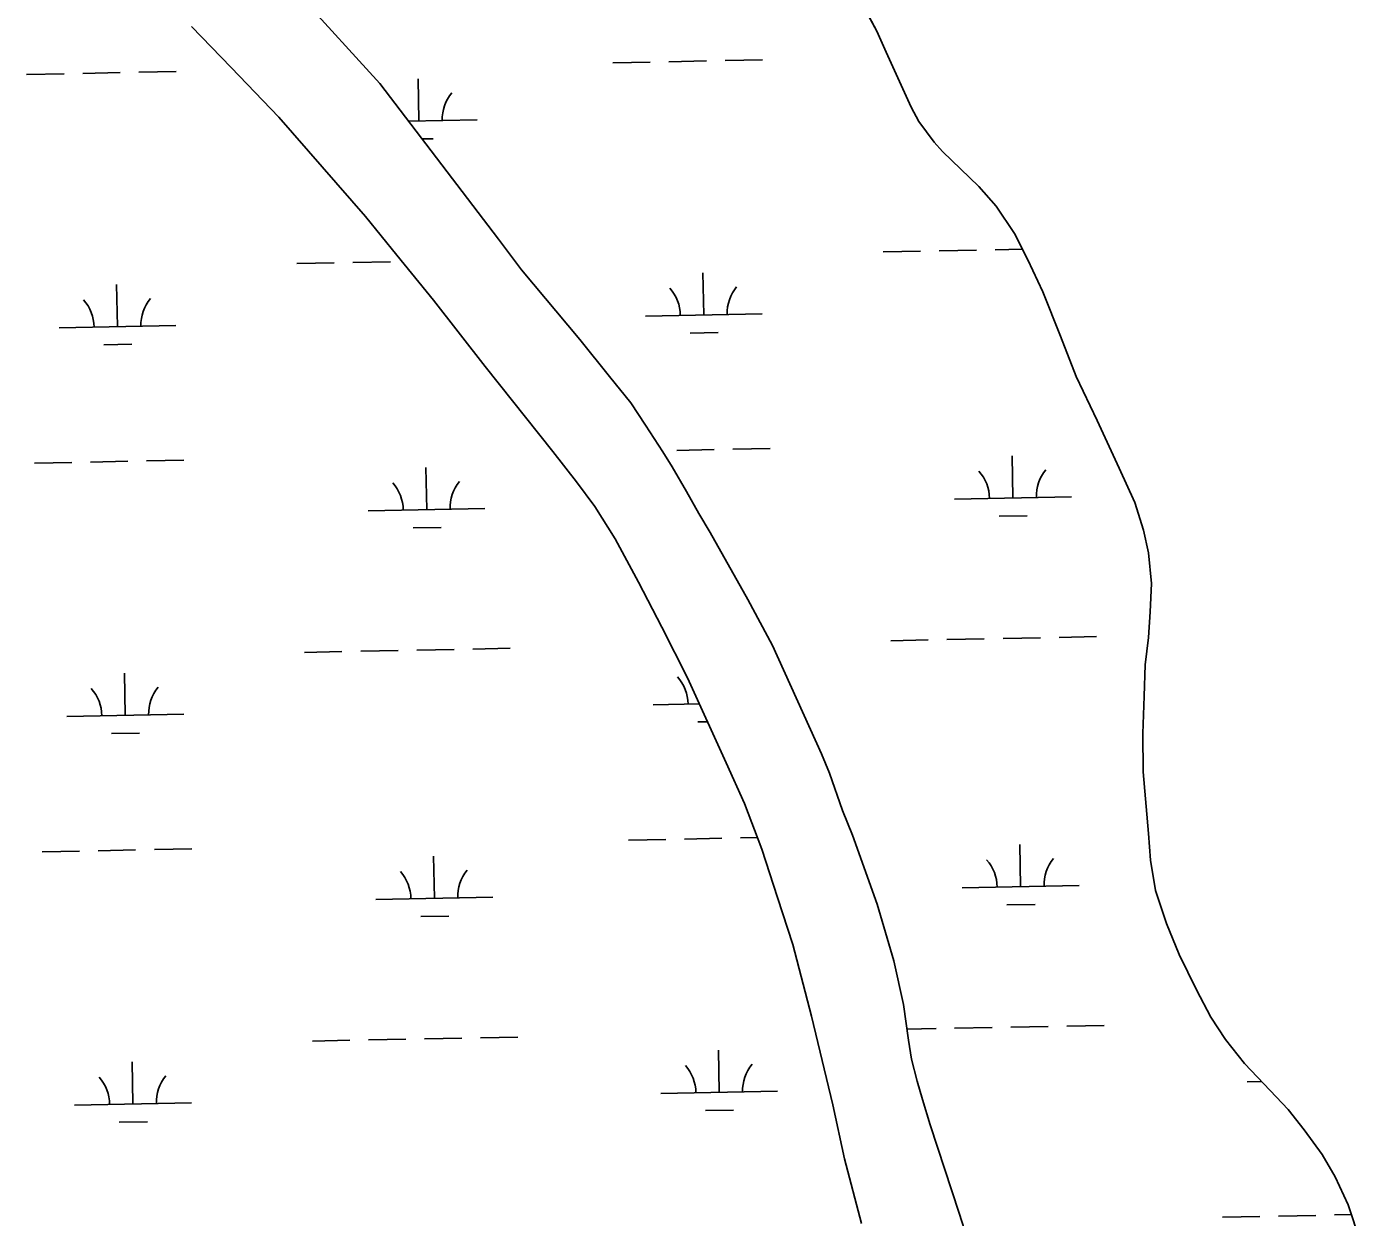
# Model space of a CAD drawing. Extents: x 3989314 to 4027622, y 243956 to 270014.
# Drawn here: x 3994556 to 3995698, y 251274 to 252292 of the extents above; entities that cross this region are included whole.
import ezdxf

# ---------------------------------------------------------------- set-up
doc = ezdxf.new("R2010")
doc.units = 0
doc.layers.add('V-RIVR-EDGE', color=7, linetype='Continuous')
doc.layers.add('V-WETL-SWMP', color=7, linetype='Continuous')

msp = doc.modelspace()

# ---------------------------------------------------------------- linework, layer by layer
at = {"layer": 'V-RIVR-EDGE'}
for points in [[(3995320.1, 252211.4), (3995313.5, 252223.6), (3995292.1, 252270.6), (3995284.2, 252288.7), (3995245.7, 252359.9)], [(3995697.9, 251253.1), (3995687.4, 251284.3), (3995676.3, 251308.2), (3995665.2, 251327.3), (3995649.9, 251348.6), (3995636.1, 251365.9), (3995620.8, 251382.2), (3995598.9, 251405.3), (3995582.6, 251425.8), (3995570.1, 251444.9), (3995557.8, 251468.2), (3995542.8, 251498.5), (3995532, 251525), (3995522.5, 251553.2), (3995518.3, 251579.2), (3995516.6, 251602.1), (3995512, 251654.8), (3995511.7, 251687.6), (3995512.8, 251719.5), (3995513.9, 251746.4), (3995516.6, 251769.7), (3995518.1, 251791.8), (3995519.1, 251816.1), (3995516.6, 251842.1), (3995512.4, 251861.5), (3995504.9, 251885.4), (3995491.6, 251914.7), (3995472.7, 251955.5), (3995454.7, 251993.2), (3995441.4, 252027.7), (3995426.3, 252065.6), (3995413.4, 252093), (3995401.9, 252115.5), (3995386.2, 252138.9), (3995371.4, 252155.7), (3995340.3, 252185.6), (3995333.2, 252193.7), (3995320.1, 252211.4)]]:
    msp.add_lwpolyline(points, dxfattribs=at)
at = {"layer": 'V-WETL-SWMP'}
for p, q in [((3994858.7, 252243.8), (3994746.2, 252367.4)), ((3995245.7, 252359.9), (3995284.2, 252288.7)), ((3994697.6, 252292.5), (3994731.4, 252257.6)), ((3995284.2, 252288.7), (3995292.1, 252270.6)), ((3995106.2, 252262.5), (3995138.2, 252263.2)), ((3995154.2, 252263.5), (3995186.2, 252264.1)), ((3995292.1, 252270.6), (3995313.5, 252223.6)), ((3994556.4, 252251.6), (3994588.4, 252252.2)), ((3994604.4, 252252.5), (3994636.4, 252253.2)), ((3994652.4, 252253.5), (3994684.4, 252254.1)), ((3994731.4, 252257.6), (3994772.2, 252214.9)), ((3995058.2, 252261.6), (3995090.2, 252262.2)), ((3994960.3, 252110.7), (3994858.7, 252243.8)), ((3994892.1, 252211.8), (3994891.4, 252247.8)), ((3995313.5, 252223.6), (3995320.1, 252211.4)), ((3994772.2, 252214.9), (3994846.4, 252130)), ((3994883.3, 252211.7), (3994942.1, 252212.8)), ((3995320.1, 252211.4), (3995333.2, 252193.7)), ((3994894.9, 252196.5), (3994904.4, 252196.6)), ((3995333.2, 252193.7), (3995340.3, 252185.6)), ((3995340.3, 252185.6), (3995371.4, 252155.7)), ((3995371.4, 252155.7), (3995386.2, 252138.9)), ((3995386.2, 252138.9), (3995401.9, 252115.5)), ((3994846.4, 252130), (3994873.3, 252097)), ((3995401.9, 252115.5), (3995413.4, 252093)), ((3994980.1, 252084.5), (3994960.3, 252110.7)), ((3994873.3, 252097), (3994904.6, 252058.4)), ((3995289.5, 252099.7), (3995321.5, 252100.3)), ((3995337.5, 252100.6), (3995369.5, 252101.3)), ((3995385.5, 252101.6), (3995408.7, 252102)), ((3995413.4, 252093), (3995426.3, 252065.6)), ((3994787.7, 252089.7), (3994819.7, 252090.3)), ((3994835.7, 252090.6), (3994867.7, 252091.2)), ((3995030, 252024.8), (3994980.1, 252084.5)), ((3995136, 252045.8), (3995135.2, 252081.8)), ((3994634.1, 252035.8), (3994633.4, 252071.8)), ((3994904.6, 252058.4), (3994948.9, 252001.6)), ((3995426.3, 252065.6), (3995441.4, 252027.7)), ((3995086, 252044.8), (3995185.9, 252046.8)), ((3994584.2, 252034.8), (3994684.1, 252036.8)), ((3995055.3, 251993.1), (3995030, 252024.8)), ((3995124.3, 252030.2), (3995148.3, 252030.7)), ((3995441.4, 252027.7), (3995454.7, 251993.2)), ((3994622.5, 252020.2), (3994646.4, 252020.7)), ((3994948.9, 252001.6), (3995006.7, 251929)), ((3995073.5, 251970.6), (3995055.3, 251993.1)), ((3995454.7, 251993.2), (3995472.7, 251955.5)), ((3995086.2, 251951.5), (3995073.5, 251970.6)), ((3995472.7, 251955.5), (3995491.6, 251914.7)), ((3995100.9, 251928.7), (3995086.2, 251951.5)), ((3994611, 251919.9), (3994643, 251920.6)), ((3994659, 251920.9), (3994691, 251921.5)), ((3995006.7, 251929), (3995026.9, 251903)), ((3995109, 251915.7), (3995100.9, 251928.7)), ((3995112.8, 251929.9), (3995144.8, 251930.6)), ((3995160.8, 251930.9), (3995192.8, 251931.5)), ((3995400.6, 251889.2), (3995399.8, 251925.2)), ((3994563, 251919), (3994595, 251919.6)), ((3994898.8, 251879.2), (3994898, 251915.2)), ((3995121.1, 251894.6), (3995109, 251915.7)), ((3995491.6, 251914.7), (3995504.9, 251885.4)), ((3995026.9, 251903), (3995042.6, 251881.9)), ((3995131.6, 251875.9), (3995121.1, 251894.6)), ((3995350.6, 251888.2), (3995450.6, 251890.2)), ((3994848.8, 251878.2), (3994948.7, 251880.2)), ((3995042.6, 251881.9), (3995060.2, 251854.1)), ((3995141.5, 251859.7), (3995131.6, 251875.9)), ((3995504.9, 251885.4), (3995512.4, 251861.5)), ((3994887.1, 251863.6), (3994911.1, 251864)), ((3995388.9, 251873.6), (3995412.9, 251874)), ((3995060.2, 251854.1), (3995080.2, 251817.1)), ((3995173.6, 251802.4), (3995141.5, 251859.7)), ((3995512.4, 251861.5), (3995516.6, 251842.1)), ((3995516.6, 251842.1), (3995519.1, 251816.1)), ((3995080.2, 251817.1), (3995100.2, 251778.7)), ((3995519.1, 251816.1), (3995518.1, 251791.8)), ((3995194.8, 251763), (3995173.6, 251802.4)), ((3995518.1, 251791.8), (3995516.6, 251769.7)), ((3995100.2, 251778.7), (3995122, 251735.3)), ((3995236.7, 251670.1), (3995194.8, 251763)), ((3995296.1, 251767), (3995328.1, 251767.7)), ((3995344.1, 251768), (3995376.1, 251768.6)), ((3995392.1, 251769), (3995424.1, 251769.6)), ((3995440.1, 251769.9), (3995472.1, 251770.6)), ((3995516.6, 251769.7), (3995513.9, 251746.4)), ((3994794.3, 251757), (3994826.3, 251757.7)), ((3994842.3, 251758), (3994874.3, 251758.6)), ((3994890.3, 251759), (3994922.3, 251759.6)), ((3994938.3, 251759.9), (3994970.3, 251760.6)), ((3994640.8, 251703.2), (3994640.1, 251739.2)), ((3995513.9, 251746.4), (3995512.8, 251719.5)), ((3995122, 251735.3), (3995155.2, 251662.4)), ((3995512.8, 251719.5), (3995511.7, 251687.6)), ((3994590.8, 251702.2), (3994690.8, 251704.2)), ((3995092.6, 251712.2), (3995132.2, 251713)), ((3995130.9, 251697.6), (3995139.1, 251697.7)), ((3994629.1, 251687.6), (3994653.1, 251688)), ((3995511.7, 251687.6), (3995512, 251654.8)), ((3995243.6, 251653.6), (3995236.7, 251670.1)), ((3995155.2, 251662.4), (3995170.7, 251627.7)), ((3995254.7, 251621.8), (3995243.6, 251653.6)), ((3995512, 251654.8), (3995516.6, 251602.1)), ((3995170.7, 251627.7), (3995185.7, 251588.7)), ((3995263.3, 251600.5), (3995254.7, 251621.8)), ((3995516.6, 251602.1), (3995518.3, 251579.2)), ((3995071.5, 251596.4), (3995103.5, 251597)), ((3995119.5, 251597.3), (3995151.5, 251598)), ((3995167.5, 251598.3), (3995181.9, 251598.6)), ((3995284.3, 251541.6), (3995263.3, 251600.5)), ((3995407.2, 251556.6), (3995406.5, 251592.6)), ((3994569.7, 251586.4), (3994601.7, 251587)), ((3994617.7, 251587.3), (3994649.7, 251588)), ((3994665.7, 251588.3), (3994697.7, 251588.9)), ((3994905.4, 251546.6), (3994904.7, 251582.6)), ((3995185.7, 251588.7), (3995199.1, 251547.2)), ((3995518.3, 251579.2), (3995522.5, 251553.2)), ((3995357.2, 251555.6), (3995457.2, 251557.6)), ((3994855.4, 251545.6), (3994955.4, 251547.6)), ((3995199.1, 251547.2), (3995212.2, 251507.2)), ((3995522.5, 251553.2), (3995532, 251525)), ((3995298.7, 251493.1), (3995284.3, 251541.6)), ((3995395.5, 251540.9), (3995419.5, 251541.4)), ((3994893.7, 251530.9), (3994917.7, 251531.4)), ((3995532, 251525), (3995542.8, 251498.5)), ((3995212.2, 251507.2), (3995228.3, 251445.7)), ((3995542.8, 251498.5), (3995557.8, 251468.2)), ((3995306.8, 251455.6), (3995298.7, 251493.1)), ((3995557.8, 251468.2), (3995570.1, 251444.9)), ((3995311.1, 251425.2), (3995306.8, 251455.6)), ((3995228.3, 251445.7), (3995246.3, 251370)), ((3995570.1, 251444.9), (3995582.6, 251425.8)), ((3995309.8, 251434.6), (3995334.8, 251435.1)), ((3995350.7, 251435.4), (3995382.7, 251436)), ((3995398.7, 251436.4), (3995430.7, 251437)), ((3995446.7, 251437.3), (3995478.7, 251437.9)), ((3994801, 251424.4), (3994832.9, 251425.1)), ((3994848.9, 251425.4), (3994880.9, 251426)), ((3994896.9, 251426.4), (3994928.9, 251427)), ((3994944.9, 251427.3), (3994976.9, 251427.9)), ((3995313.9, 251409.1), (3995311.1, 251425.2)), ((3995582.6, 251425.8), (3995598.9, 251405.3)), ((3995149.2, 251380.6), (3995148.5, 251416.6)), ((3995318.6, 251390.1), (3995313.9, 251409.1)), ((3994647.4, 251370.6), (3994646.7, 251406.6)), ((3995598.9, 251405.3), (3995620.8, 251382.2)), ((3995323.2, 251374.4), (3995318.6, 251390.1)), ((3995601, 251389.6), (3995613.5, 251389.9)), ((3995099.2, 251379.6), (3995199.2, 251381.6)), ((3995329.8, 251352.9), (3995323.2, 251374.4)), ((3995620.8, 251382.2), (3995636.1, 251365.9)), ((3994597.4, 251369.6), (3994697.4, 251371.6)), ((3995137.5, 251365), (3995161.5, 251365.4)), ((3995246.3, 251370), (3995256.3, 251323.8)), ((3995636.1, 251365.9), (3995649.9, 251348.6)), ((3994635.7, 251355), (3994659.7, 251355.4)), ((3995354.6, 251277.2), (3995329.8, 251352.9)), ((3995649.9, 251348.6), (3995665.2, 251327.3)), ((3995665.2, 251327.3), (3995676.3, 251308.2)), ((3995256.3, 251323.8), (3995271, 251268.2)), ((3995676.3, 251308.2), (3995687.4, 251284.3)), ((3995687.4, 251284.3), (3995697.9, 251253.1)), ((3995387.9, 251173.9), (3995354.6, 251277.2)), ((3995579.9, 251273.8), (3995611.9, 251274.4)), ((3995627.9, 251274.7), (3995659.9, 251275.3)), ((3995675.9, 251275.7), (3995690.2, 251276))]:
    msp.add_line(p, q, dxfattribs=at)
for centre, start, end in [((3994947.3, 252213.4), 140.3699, 181.9135), ((3995191.2, 252047.4), 140.3699, 181.9135), ((3994578.9, 252035.2), 0.3699, 41.9135), ((3994689.4, 252037.4), 140.3699, 181.9135), ((3995080.7, 252045.2), 0.3699, 41.9135), ((3995345.3, 251888.6), 0.3699, 41.9135), ((3995455.8, 251890.8), 140.3699, 181.9135), ((3994843.5, 251878.6), 0.3699, 41.9135), ((3994954, 251880.8), 140.3699, 181.9135), ((3994696, 251704.8), 140.3699, 181.9135), ((3995087.3, 251712.6), 0.3699, 41.9135), ((3994585.5, 251702.6), 0.3699, 41.9135), ((3995351.9, 251556), 0.3699, 41.9135), ((3995462.4, 251558.2), 140.3699, 181.9135), ((3994850.1, 251546), 0.3699, 41.9135), ((3994960.6, 251548.2), 140.3699, 181.9135), ((3995094, 251380), 0.3699, 41.9135), ((3995204.4, 251382.2), 140.3699, 181.9135), ((3994592.2, 251370), 0.3699, 41.9135), ((3994702.6, 251372.2), 140.3699, 181.9135)]:
    msp.add_arc(centre, 35.2, start, end, dxfattribs=at)

doc.saveas('drawing.dxf')
